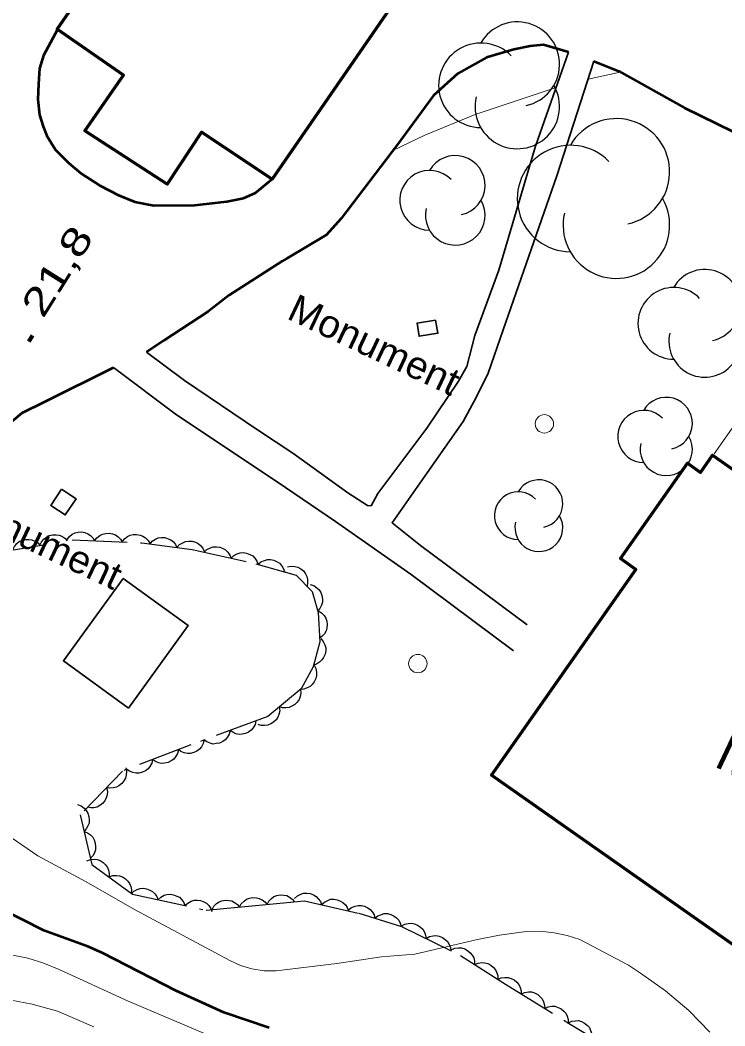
# Model space of a CAD drawing. Extents: x 356765 to 358572, y 5103174 to 5104650.
# Drawn here: x 357247.9 to 357286.2, y 5103689.6 to 5103744.3 of the extents above; entities that cross this region are included whole.
import ezdxf

# ---------------------------------------------------------------- set-up
doc = ezdxf.new("R2010")
doc.units = 0
doc.header["$LTSCALE"] = 0.6
doc.linetypes.add('DOT_DASHED', pattern=[7.7, 5, -1.2, 0.3, -1.2])
for name, color, linetype, lineweight in [('1', 7, 'Continuous', 53), ('2', 7, 'Continuous', 13), ('21', 7, 'Continuous', 53), ('22', 7, 'Continuous', 35), ('3', 7, 'Continuous', 140), ('31', 7, 'Continuous', 70), ('36', 7, 'Continuous', 13), ('39', 7, 'Continuous', 35), ('44', 7, 'Continuous', 25), ('52', 7, 'Continuous', 13)]:
    doc.layers.add(name, color=color, linetype=linetype, lineweight=lineweight)

msp = doc.modelspace()

# ---------------------------------------------------------------- linework, layer by layer
at = {"layer": '1'}
msp.add_lwpolyline([(357261.45, 5103689.49), (357258.99, 5103690.32), (357256.4, 5103691.51), (357252.37, 5103693.57), (357251.6, 5103693.91), (357249.21, 5103694.78), (357246.89, 5103695.97)], dxfattribs=at)
at = {"layer": '2'}
msp.add_line((357280.55, 5103741.48), (357278.8, 5103741.1), dxfattribs=at)
for points in [[(357277.06, 5103740.65), (357272.66, 5103739.18), (357269.93, 5103738.05), (357268.18, 5103737.21)], [(357285.42, 5103689.25), (357284.28, 5103690.43), (357283.01, 5103691.5), (357281.65, 5103692.47), (357280.99, 5103692.9), (357278.35, 5103694.3), (357277.67, 5103694.51), (357276.95, 5103694.66), (357276.19, 5103694.74), (357275.43, 5103694.73), (357273.99, 5103694.53), (357272.78, 5103694.29), (357269.37, 5103693.5), (357267.57, 5103693.36), (357265.14, 5103692.99), (357261.83, 5103692.59), (357261.19, 5103692.59), (357260.52, 5103692.7), (357259.9, 5103692.88), (357259.31, 5103693.16), (357254.13, 5103695.92), (357251.51, 5103697.44), (357248.87, 5103698.84), (357246.01, 5103700.8)], [(357259.86, 5103688.36), (357253.76, 5103690.95), (357250.04, 5103692.67), (357249.15, 5103693.03), (357248.33, 5103693.28), (357245.33, 5103693.88)], [(357251.93, 5103689.54), (357249.94, 5103690.4), (357248.57, 5103690.78), (357246.26, 5103691.21)]]:
    msp.add_lwpolyline(points, dxfattribs=at)
at = {"layer": '21'}
for points in [[(357249.95, 5103743.8), (357249.18, 5103742.38), (357248.96, 5103741.67), (357248.91, 5103740.84), (357248.88, 5103740), (357248.97, 5103739.15), (357249.17, 5103738.53), (357249.37, 5103738.01), (357249.83, 5103737.26), (357250.54, 5103736.55), (357251.24, 5103735.97), (357252.24, 5103735.32), (357253.27, 5103734.79), (357254.16, 5103734.43), (357255.19, 5103734.22), (357257.4, 5103734.24), (357259.15, 5103734.44), (357260.07, 5103734.63), (357260.72, 5103734.92), (357261.64, 5103735.68)], [(357277.73, 5103742.57), (357276.38, 5103742.97), (357275.66, 5103742.89), (357274.77, 5103742.71), (357273.27, 5103742.28), (357271.71, 5103741.41), (357270.39, 5103740.21), (357268.44, 5103737.55), (357265.37, 5103733.51), (357264.57, 5103732.63), (357262.42, 5103731.34), (357262.17, 5103731.2), (357259.28, 5103729.34), (357258.14, 5103728.46), (357255.73, 5103726.89), (357254.79, 5103726.25)], [(357279.12, 5103742.08), (357280.47, 5103741.53), (357284.04, 5103739.54), (357288.41, 5103737.4)], [(357234.72, 5103707.75), (357240.88, 5103716.19), (357242.95, 5103718.51), (357243.47, 5103719.09), (357244.26, 5103719.81), (357245.17, 5103720.57), (357248.03, 5103722.95), (357249.24, 5103723.54), (357252.99, 5103725.42)]]:
    msp.add_lwpolyline(points, dxfattribs=at)
at = {"layer": '22'}
for points in [[(357254.79, 5103726.25), (357256.86, 5103724.71), (357260.82, 5103722.02), (357262.74, 5103720.75), (357265.74, 5103718.6), (357266.81, 5103717.9), (357267, 5103717.89), (357267.37, 5103718.56), (357270.04, 5103722.12), (357271.75, 5103724.66), (357272.2, 5103725.47), (357272.65, 5103727.16), (357273.95, 5103730.71), (357275.95, 5103737.45), (357277.73, 5103742.57)], [(357279.12, 5103742.08), (357277.1, 5103735.84), (357274.19, 5103727.47), (357273.37, 5103725.11), (357272.74, 5103723.81), (357272, 5103722.48), (357270.05, 5103719.69), (357268.14, 5103716.97), (357269.69, 5103715.72), (357275.48, 5103711.42)], [(357252.99, 5103725.42), (357256.42, 5103722.83), (357261.9, 5103719.19), (357265.06, 5103717.04), (357269.18, 5103714.16), (357274.75, 5103709.99)]]:
    msp.add_lwpolyline(points, dxfattribs=at)
at = {"layer": '3'}
msp.add_line((357248.38, 5103726.82), (357248.59, 5103727.16), dxfattribs=at)
at = {"layer": '31'}
msp.add_lwpolyline([(357275.23, 5103755.41), (357261.62, 5103735.65), (357257.77, 5103738.22), (357255.91, 5103735.38), (357251.44, 5103738.28), (357253.54, 5103741.32), (357249.92, 5103743.82), (357263.41, 5103763.32), (357265.88, 5103761.65), (357270.39, 5103768.05), (357271.55, 5103767.24), (357272.87, 5103769.2), (357277.21, 5103766.16), (357276.09, 5103764.53), (357276.96, 5103763.9), (357272.46, 5103757.34), (357275.23, 5103755.41)], close=True, dxfattribs=at)
msp.add_lwpolyline([(357293.67, 5103690.46), (357291.16, 5103692.5), (357288.05, 5103694.68), (357287.28, 5103693.58), (357273.54, 5103703.24), (357281.4, 5103714.43), (357280.56, 5103715.02), (357284.2, 5103720.2), (357284.91, 5103719.7), (357285.57, 5103720.64), (357301.92, 5103709.15), (357300.47, 5103707.08), (357303.27, 5103704.88)], dxfattribs=at)
at = {"layer": '31', "lineweight": 35}
msp.add_lwpolyline([(357253.8, 5103706.88), (357257.05, 5103711.38), (357253.52, 5103713.94), (357250.27, 5103709.45), (357253.8, 5103706.88)], close=True, dxfattribs=at)
at = {"layer": '36'}
for centre in [(357276.4236, 5103722.3465), (357269.5433, 5103709.3064)]:
    msp.add_circle(centre, 0.5, dxfattribs=at)
at = {"layer": '39'}
for points in [[(357270.51, 5103727.99), (357269.5, 5103727.83), (357269.61, 5103727.11), (357270.63, 5103727.28), (357270.51, 5103727.99)], [(357250.17, 5103718.8), (357249.58, 5103717.91), (357250.37, 5103717.39), (357250.96, 5103718.27), (357250.17, 5103718.8)]]:
    msp.add_lwpolyline(points, close=True, dxfattribs=at)
at = {"layer": '44'}
for points in [[(357248.99, 5103715.74), (357249.08, 5103715.93), (357249.21, 5103716.08), (357249.34, 5103716.19), (357249.5, 5103716.27), (357249.67, 5103716.31), (357249.87, 5103716.31), (357250.03, 5103716.3), (357250.19, 5103716.23), (357250.34, 5103716.12), (357250.47, 5103715.99)], [(357250.47, 5103716.05), (357250.59, 5103716.22), (357250.75, 5103716.34), (357250.9, 5103716.42), (357251.07, 5103716.46), (357251.25, 5103716.47), (357251.44, 5103716.43), (357251.6, 5103716.37), (357251.74, 5103716.27), (357251.87, 5103716.14), (357251.96, 5103715.99)], [(357251.96, 5103715.99), (357252.09, 5103716.15), (357252.25, 5103716.27), (357252.4, 5103716.35), (357252.57, 5103716.39), (357252.75, 5103716.4), (357252.94, 5103716.36), (357253.1, 5103716.31), (357253.24, 5103716.2), (357253.37, 5103716.07), (357253.46, 5103715.92)], [(357253.46, 5103715.92), (357253.59, 5103716.09), (357253.75, 5103716.21), (357253.9, 5103716.29), (357254.07, 5103716.32), (357254.25, 5103716.33), (357254.44, 5103716.29), (357254.59, 5103716.24), (357254.74, 5103716.14), (357254.87, 5103716), (357254.96, 5103715.85)], [(357254.96, 5103715.81), (357255.1, 5103715.97), (357255.27, 5103716.08), (357255.42, 5103716.14), (357255.6, 5103716.17), (357255.78, 5103716.16), (357255.96, 5103716.1), (357256.11, 5103716.04), (357256.25, 5103715.92), (357256.36, 5103715.78), (357256.44, 5103715.62)], [(357247.51, 5103715.49), (357247.6, 5103715.68), (357247.73, 5103715.83), (357247.86, 5103715.94), (357248.02, 5103716.01), (357248.2, 5103716.06), (357248.39, 5103716.06), (357248.55, 5103716.04), (357248.71, 5103715.97), (357248.87, 5103715.87), (357248.99, 5103715.74)], [(357256.44, 5103715.62), (357256.58, 5103715.78), (357256.76, 5103715.88), (357256.91, 5103715.95), (357257.08, 5103715.97), (357257.27, 5103715.96), (357257.45, 5103715.91), (357257.6, 5103715.84), (357257.73, 5103715.73), (357257.85, 5103715.58), (357257.93, 5103715.42)], [(357257.92, 5103715.37), (357258.07, 5103715.51), (357258.26, 5103715.6), (357258.41, 5103715.65), (357258.59, 5103715.66), (357258.77, 5103715.64), (357258.95, 5103715.56), (357259.09, 5103715.49), (357259.21, 5103715.36), (357259.32, 5103715.21), (357259.39, 5103715.04)], [(357259.39, 5103715.04), (357259.54, 5103715.18), (357259.72, 5103715.27), (357259.88, 5103715.33), (357260.05, 5103715.34), (357260.23, 5103715.31), (357260.41, 5103715.24), (357260.56, 5103715.16), (357260.68, 5103715.04), (357260.78, 5103714.88), (357260.85, 5103714.72)], [(357260.85, 5103714.71), (357261.01, 5103714.84), (357261.2, 5103714.92), (357261.36, 5103714.96), (357261.53, 5103714.96), (357261.71, 5103714.93), (357261.89, 5103714.84), (357262.02, 5103714.76), (357262.14, 5103714.62), (357262.23, 5103714.46), (357262.29, 5103714.29)], [(357262.46, 5103714.57), (357262.66, 5103714.61), (357262.86, 5103714.59), (357263.02, 5103714.55), (357263.18, 5103714.46), (357263.32, 5103714.35), (357263.43, 5103714.19), (357263.51, 5103714.05), (357263.54, 5103713.88), (357263.55, 5103713.69), (357263.52, 5103713.51)], [(357263.69, 5103713.61), (357263.89, 5103713.55), (357264.05, 5103713.43), (357264.18, 5103713.32), (357264.27, 5103713.17), (357264.33, 5103713), (357264.35, 5103712.81), (357264.35, 5103712.64), (357264.3, 5103712.48), (357264.22, 5103712.31), (357264.1, 5103712.17)], [(357264.13, 5103712.18), (357264.3, 5103712.07), (357264.44, 5103711.92), (357264.53, 5103711.78), (357264.59, 5103711.61), (357264.61, 5103711.43), (357264.59, 5103711.24), (357264.55, 5103711.08), (357264.46, 5103710.93), (357264.34, 5103710.79), (357264.2, 5103710.68)], [(357264.26, 5103710.67), (357264.4, 5103710.51), (357264.48, 5103710.33), (357264.53, 5103710.17), (357264.53, 5103709.99), (357264.5, 5103709.81), (357264.42, 5103709.64), (357264.33, 5103709.5), (357264.2, 5103709.38), (357264.04, 5103709.28), (357263.87, 5103709.22)], [(357263.9, 5103709.21), (357263.99, 5103709.03), (357264.03, 5103708.83), (357264.03, 5103708.66), (357263.99, 5103708.49), (357263.91, 5103708.32), (357263.8, 5103708.17), (357263.68, 5103708.06), (357263.52, 5103707.98), (357263.35, 5103707.92), (357263.17, 5103707.9)], [(357263.16, 5103707.91), (357263.18, 5103707.7), (357263.14, 5103707.51), (357263.09, 5103707.35), (357262.98, 5103707.21), (357262.85, 5103707.08), (357262.69, 5103706.98), (357262.54, 5103706.91), (357262.36, 5103706.89), (357262.18, 5103706.9), (357262.01, 5103706.95)], [(357262.01, 5103706.95), (357262.03, 5103706.74), (357261.99, 5103706.54), (357261.93, 5103706.39), (357261.83, 5103706.24), (357261.7, 5103706.11), (357261.54, 5103706.02), (357261.39, 5103705.95), (357261.21, 5103705.93), (357261.03, 5103705.94), (357260.85, 5103705.99)], [(357260.74, 5103706.19), (357260.69, 5103705.99), (357260.58, 5103705.81), (357260.48, 5103705.68), (357260.34, 5103705.58), (357260.17, 5103705.5), (357259.98, 5103705.47), (357259.82, 5103705.45), (357259.65, 5103705.49), (357259.48, 5103705.57), (357259.33, 5103705.67)], [(357259.33, 5103705.67), (357259.28, 5103705.47), (357259.18, 5103705.29), (357259.07, 5103705.16), (357258.93, 5103705.06), (357258.76, 5103704.98), (357258.58, 5103704.95), (357258.41, 5103704.93), (357258.24, 5103704.97), (357258.07, 5103705.04), (357257.92, 5103705.15)], [(357257.92, 5103705.15), (357257.87, 5103704.95), (357257.77, 5103704.77), (357257.67, 5103704.64), (357257.52, 5103704.54), (357257.36, 5103704.46), (357257.17, 5103704.42), (357257.01, 5103704.41), (357256.84, 5103704.45), (357256.66, 5103704.52), (357256.52, 5103704.63)], [(357255.12, 5103704.09), (357255.07, 5103703.88), (357254.97, 5103703.71), (357254.87, 5103703.58), (357254.73, 5103703.47), (357254.56, 5103703.39), (357254.37, 5103703.35), (357254.21, 5103703.34), (357254.04, 5103703.38), (357253.86, 5103703.45), (357253.72, 5103703.55)], [(357256.52, 5103704.62), (357256.47, 5103704.42), (357256.37, 5103704.24), (357256.27, 5103704.11), (357256.13, 5103704.01), (357255.96, 5103703.93), (357255.77, 5103703.89), (357255.61, 5103703.87), (357255.44, 5103703.91), (357255.27, 5103703.98), (357255.12, 5103704.09)], [(357253.66, 5103703.64), (357253.7, 5103703.44), (357253.68, 5103703.24), (357253.65, 5103703.07), (357253.56, 5103702.92), (357253.44, 5103702.78), (357253.29, 5103702.66), (357253.15, 5103702.58), (357252.98, 5103702.54), (357252.79, 5103702.53), (357252.61, 5103702.56)], [(357252.61, 5103702.56), (357252.66, 5103702.36), (357252.64, 5103702.16), (357252.6, 5103702), (357252.52, 5103701.84), (357252.4, 5103701.7), (357252.25, 5103701.59), (357252.11, 5103701.5), (357251.93, 5103701.46), (357251.75, 5103701.45), (357251.57, 5103701.49)], [(357251.03, 5103701.63), (357251.23, 5103701.56), (357251.39, 5103701.44), (357251.51, 5103701.32), (357251.59, 5103701.16), (357251.65, 5103700.99), (357251.66, 5103700.8), (357251.66, 5103700.63), (357251.6, 5103700.47), (357251.51, 5103700.31), (357251.39, 5103700.17)], [(357251.39, 5103700.17), (357251.58, 5103700.1), (357251.74, 5103699.98), (357251.86, 5103699.86), (357251.94, 5103699.71), (357252, 5103699.53), (357252.02, 5103699.34), (357252.01, 5103699.18), (357251.95, 5103699.01), (357251.86, 5103698.85), (357251.74, 5103698.72)], [(357251.54, 5103698.58), (357251.74, 5103698.65), (357251.94, 5103698.66), (357252.11, 5103698.65), (357252.27, 5103698.59), (357252.43, 5103698.49), (357252.56, 5103698.35), (357252.66, 5103698.22), (357252.72, 5103698.06), (357252.76, 5103697.88), (357252.75, 5103697.7)], [(357252.75, 5103697.7), (357252.95, 5103697.77), (357253.15, 5103697.78), (357253.32, 5103697.76), (357253.48, 5103697.7), (357253.64, 5103697.6), (357253.77, 5103697.47), (357253.87, 5103697.34), (357253.93, 5103697.17), (357253.97, 5103696.99), (357253.96, 5103696.81)], [(357253.95, 5103696.78), (357254.1, 5103696.92), (357254.28, 5103697.01), (357254.44, 5103697.07), (357254.61, 5103697.08), (357254.79, 5103697.05), (357254.97, 5103696.98), (357255.12, 5103696.9), (357255.24, 5103696.78), (357255.35, 5103696.63), (357255.41, 5103696.46)], [(357255.41, 5103696.46), (357255.56, 5103696.6), (357255.74, 5103696.7), (357255.9, 5103696.75), (357256.08, 5103696.76), (357256.26, 5103696.73), (357256.44, 5103696.66), (357256.58, 5103696.59), (357256.7, 5103696.46), (357256.81, 5103696.31), (357256.88, 5103696.14)], [(357256.88, 5103696.14), (357257.03, 5103696.28), (357257.21, 5103696.38), (357257.37, 5103696.43), (357257.54, 5103696.44), (357257.73, 5103696.41), (357257.9, 5103696.34), (357258.05, 5103696.27), (357258.17, 5103696.14), (357258.28, 5103695.99), (357258.34, 5103695.82)], [(357258.35, 5103695.92), (357258.45, 5103696.1), (357258.6, 5103696.25), (357258.73, 5103696.34), (357258.89, 5103696.4), (357259.07, 5103696.44), (357259.27, 5103696.42), (357259.43, 5103696.39), (357259.58, 5103696.31), (357259.73, 5103696.2), (357259.84, 5103696.06)], [(357259.84, 5103696.06), (357259.94, 5103696.24), (357260.09, 5103696.38), (357260.22, 5103696.48), (357260.39, 5103696.54), (357260.57, 5103696.58), (357260.76, 5103696.56), (357260.92, 5103696.53), (357261.08, 5103696.45), (357261.22, 5103696.34), (357261.34, 5103696.2)], [(357261.34, 5103696.2), (357261.44, 5103696.38), (357261.58, 5103696.53), (357261.71, 5103696.63), (357261.88, 5103696.69), (357262.06, 5103696.72), (357262.25, 5103696.71), (357262.41, 5103696.68), (357262.57, 5103696.6), (357262.71, 5103696.48), (357262.83, 5103696.35)], [(357262.84, 5103696.52), (357262.99, 5103696.67), (357263.18, 5103696.76), (357263.33, 5103696.81), (357263.51, 5103696.81), (357263.69, 5103696.79), (357263.87, 5103696.72), (357264.01, 5103696.64), (357264.13, 5103696.51), (357264.24, 5103696.36), (357264.3, 5103696.19)], [(357264.3, 5103696.19), (357264.46, 5103696.33), (357264.64, 5103696.42), (357264.79, 5103696.48), (357264.97, 5103696.48), (357265.15, 5103696.46), (357265.33, 5103696.38), (357265.47, 5103696.31), (357265.6, 5103696.18), (357265.7, 5103696.03), (357265.77, 5103695.86)], [(357265.78, 5103695.9), (357265.94, 5103696.03), (357266.13, 5103696.11), (357266.29, 5103696.15), (357266.46, 5103696.14), (357266.65, 5103696.1), (357266.82, 5103696.02), (357266.95, 5103695.93), (357267.07, 5103695.79), (357267.16, 5103695.63), (357267.21, 5103695.46)], [(357267.21, 5103695.46), (357267.37, 5103695.59), (357267.56, 5103695.66), (357267.72, 5103695.7), (357267.9, 5103695.7), (357268.08, 5103695.66), (357268.25, 5103695.57), (357268.39, 5103695.48), (357268.5, 5103695.35), (357268.59, 5103695.19), (357268.64, 5103695.02)], [(357268.64, 5103695.02), (357268.83, 5103695.12), (357269.02, 5103695.16), (357269.19, 5103695.18), (357269.36, 5103695.14), (357269.53, 5103695.08), (357269.69, 5103694.96), (357269.81, 5103694.85), (357269.9, 5103694.7), (357269.96, 5103694.53), (357269.99, 5103694.35)], [(357269.99, 5103694.35), (357270.17, 5103694.45), (357270.37, 5103694.5), (357270.53, 5103694.51), (357270.71, 5103694.48), (357270.88, 5103694.41), (357271.03, 5103694.3), (357271.15, 5103694.19), (357271.24, 5103694.03), (357271.31, 5103693.86), (357271.33, 5103693.68)], [(357271.36, 5103693.74), (357271.55, 5103693.82), (357271.76, 5103693.84), (357271.92, 5103693.84), (357272.09, 5103693.79), (357272.25, 5103693.7), (357272.39, 5103693.57), (357272.5, 5103693.45), (357272.58, 5103693.29), (357272.62, 5103693.11), (357272.63, 5103692.93)], [(357272.63, 5103692.93), (357272.82, 5103693.01), (357273.02, 5103693.04), (357273.19, 5103693.03), (357273.35, 5103692.98), (357273.52, 5103692.9), (357273.66, 5103692.77), (357273.77, 5103692.65), (357273.84, 5103692.48), (357273.89, 5103692.31), (357273.89, 5103692.13)], [(357273.89, 5103692.12), (357274.08, 5103692.21), (357274.28, 5103692.23), (357274.45, 5103692.23), (357274.61, 5103692.18), (357274.78, 5103692.1), (357274.92, 5103691.97), (357275.03, 5103691.85), (357275.11, 5103691.69), (357275.16, 5103691.51), (357275.17, 5103691.33)], [(357275.17, 5103691.33), (357275.36, 5103691.42), (357275.56, 5103691.44), (357275.72, 5103691.44), (357275.89, 5103691.39), (357276.06, 5103691.31), (357276.2, 5103691.18), (357276.31, 5103691.06), (357276.38, 5103690.9), (357276.43, 5103690.72), (357276.44, 5103690.54)], [(357276.44, 5103690.54), (357276.63, 5103690.63), (357276.83, 5103690.66), (357277, 5103690.66), (357277.17, 5103690.6), (357277.33, 5103690.52), (357277.48, 5103690.4), (357277.59, 5103690.28), (357277.66, 5103690.12), (357277.71, 5103689.94), (357277.72, 5103689.76)], [(357277.72, 5103689.76), (357277.91, 5103689.85), (357278.11, 5103689.87), (357278.28, 5103689.88), (357278.44, 5103689.83), (357278.61, 5103689.75), (357278.76, 5103689.62), (357278.87, 5103689.5), (357278.94, 5103689.34), (357279, 5103689.17), (357279.01, 5103688.99)]]:
    msp.add_lwpolyline(points, dxfattribs=at)
at = {"layer": '44', "linetype": 'DOT_DASHED'}
msp.add_lwpolyline([(357246.22, 5103715.27), (357250.74, 5103716.04), (357254.54, 5103715.87), (357257.27, 5103715.51), (357260.74, 5103714.74), (357262.92, 5103714.11), (357263.8, 5103713.23), (357264.13, 5103712.08), (357264.21, 5103710.48), (357263.85, 5103709.13), (357263.19, 5103707.94), (357261.38, 5103706.43), (357257.2, 5103704.88), (357253.48, 5103703.46), (357251.17, 5103701.07), (357251.82, 5103698.38), (357254.03, 5103696.76), (357258.03, 5103695.89), (357260.71, 5103696.14), (357263.38, 5103696.4), (357266.33, 5103695.73), (357268.66, 5103695.01), (357271.86, 5103693.42), (357274.31, 5103691.86), (357277.65, 5103689.8), (357282.03, 5103687.17)], dxfattribs=at)
at = {"layer": '44'}
for centre, radius, start, end in [((357274.9504, 5103741.9119), 2.2995, 282.26917, 149.72626), ((357272.9729, 5103740.7622), 2.2995, 44.11537, 269.80396), ((357274.9504, 5103739.6125), 2.2995, 166.93686, 29.62122), ((357280.3403, 5103736.0547), 2.8977, 282.26917, 149.72626), ((357277.8483, 5103734.6058), 2.8977, 44.11537, 269.80396), ((357271.5777, 5103735.3182), 1.6226, 282.26917, 149.72626), ((357270.1823, 5103734.5068), 1.6226, 44.11537, 269.80396), ((357271.5777, 5103733.6955), 1.6226, 166.93686, 29.62122), ((357280.3403, 5103733.157), 2.8977, 166.93686, 29.62122), ((357285.1459, 5103728.7911), 1.9535, 282.26917, 149.72626), ((357283.4659, 5103727.8144), 1.9535, 44.11537, 269.80396), ((357285.1459, 5103726.8376), 1.9535, 166.93686, 29.62122), ((357283.0528, 5103722.3718), 1.4192, 282.26917, 149.72626), ((357281.8322, 5103721.6622), 1.4192, 44.11537, 269.80396), ((357283.0528, 5103720.9526), 1.4192, 166.93686, 29.62122), ((357276.1234, 5103718), 1.3009, 282.26917, 149.72626), ((357275.0046, 5103717.3495), 1.3009, 44.11537, 269.80396), ((357276.1234, 5103716.6991), 1.3009, 166.93686, 29.62122)]:
    msp.add_arc(centre, radius, start, end, dxfattribs=at)
at = {"layer": '52'}
msp.add_line((357294.37, 5103733.19), (357285.65, 5103720.71), dxfattribs=at)

# ---------------------------------------------------------------- texts
at = {"layer": '3', "width": 1.35}
msp.add_text('21,8   ', height=1.5, rotation=57.845, dxfattribs=at).set_placement((357249.16, 5103728.03))
at = {"layer": '31', "width": 1.05}
msp.add_text('MUSÉE', height=2.1, rotation=334.69, dxfattribs=at).set_placement((357285.57, 5103703.75))
at = {"layer": '39', "width": 1.05}
for p in [(357262.35, 5103728.1), (357243.99, 5103717.54)]:
    msp.add_text('Monument', height=1.5, rotation=334.72, dxfattribs=at).set_placement(p)

doc.saveas('drawing.dxf')
